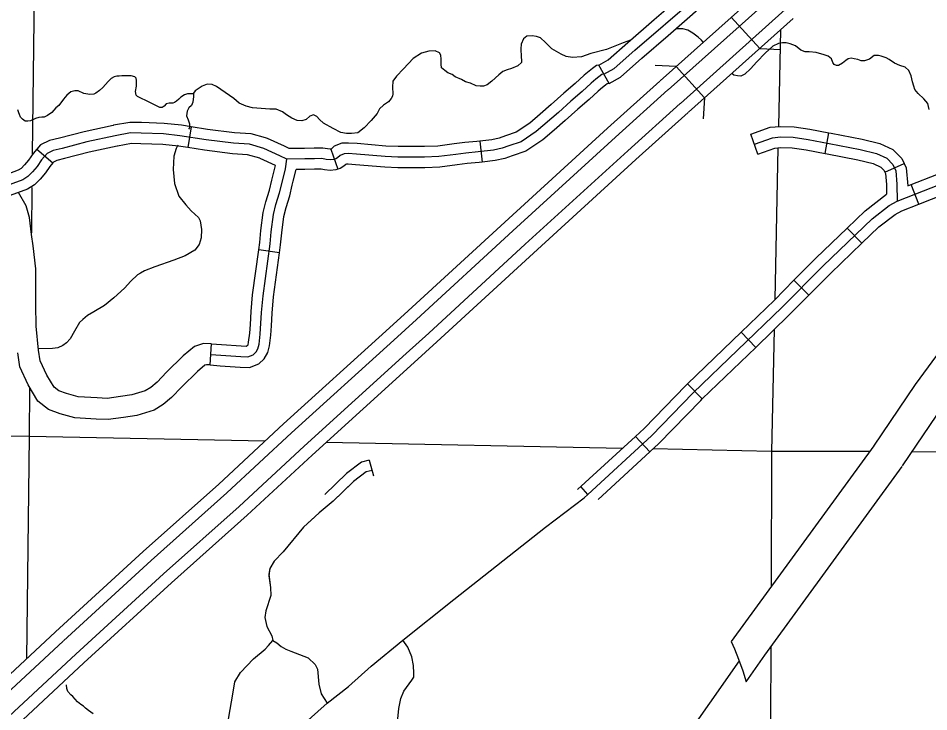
# Model space of a CAD drawing. Extents: x 8749 to 11879, y 13275 to 15339.
# Drawn here: x 9991.7 to 10121.1, y 13618.1 to 13716.7 of the extents above; entities that cross this region are included whole.
import ezdxf

# ---------------------------------------------------------------- set-up
doc = ezdxf.new("R2010")
doc.units = 0
for name, color, linetype in [('Level 15', 7, 'Continuous'), ('Level 19', 7, 'Continuous'), ('Level 31', 7, 'Continuous'), ('Level 32', 7, 'Continuous'), ('Level 35', 7, 'Continuous'), ('Level 39', 7, 'Continuous'), ('Level 45', 7, 'Continuous'), ('Level 46', 7, 'Continuous'), ('Level 5', 7, 'Continuous')]:
    doc.layers.add(name, color=color, linetype=linetype)

msp = doc.modelspace()

# ---------------------------------------------------------------- linework, layer by layer
at = {"layer": 'Level 15'}
msp.add_line((10095.17, 13622.36), (10095.17, 13622.36), dxfattribs=at)
for points in [[(10152.28, 13705.25), (10150.37, 13704.06), (10147.05, 13701.19), (10144.6, 13698.8), (10140.46, 13693.96), (10137.37, 13689.71), (10133.01, 13683.54), (10131.7, 13681.63), (10119.2, 13664.61), (10113.27, 13655.84)], [(10117.42, 13653.04), (10123.28, 13661.73), (10135.78, 13678.74), (10137.11, 13680.69), (10141.43, 13686.8), (10144.38, 13690.86), (10148.26, 13695.38), (10150.43, 13697.51), (10153.34, 13700.02), (10154.91, 13701)], [(10106.13, 13681.5), (10113.07, 13688.16), (10115.52, 13690.05), (10116.65, 13690.66), (10122.78, 13693.07), (10129.38, 13695.42)], [(10072.69, 13648.99), (10081.73, 13657.29), (10087.66, 13663.41), (10100.25, 13675.56), (10106.13, 13681.5)], [(10113.32, 13655.91), (10093.06, 13628.07), (10093.51, 13627.04), (10094.11, 13625.57), (10094.69, 13623.89), (10095.17, 13622.36)], [(10095.17, 13622.36), (10097.82, 13626.13), (10117.36, 13652.97)], [(10094.19, 13625.31), (10085.73, 13613.29), (10074.39, 13597.53), (10068.37, 13589.22), (10060.47, 13577.91), (10054.59, 13569.72)]]:
    msp.add_lwpolyline(points, dxfattribs=at)
at = {"layer": 'Level 19'}
for points in [[(10079.36, 13712.13), (10087.75, 13719.4), (10095.77, 13726.76), (10104.45, 13734.41), (10114.17, 13743.31), (10127.8, 13755.68), (10138.46, 13765.46), (10140.85, 13767.73), (10143.68, 13770.99), (10144.71, 13772.92), (10145.17, 13774.89)], [(10097.88, 13721.13), (10082.96, 13707.79)], [(10084.09, 13706.52), (10099.01, 13719.86)], [(10100.74, 13717.92), (10085.83, 13704.58)], [(10086.96, 13703.31), (10101.88, 13716.65)], [(10074.95, 13708.71), (10076.43, 13709.53), (10079.36, 13712.13)], [(10082.91, 13707.74), (10075.46, 13701.03), (10060.88, 13687.71), (10047.15, 13675.1), (10043.95, 13672.18), (10029.41, 13659), (10020.22, 13650.45), (10009.47, 13640.86), (9996.99, 13629.44)], [(9998.14, 13628.19), (10010.61, 13639.6), (10021.36, 13649.19), (10030.56, 13657.75), (10045.09, 13670.92), (10048.3, 13673.85), (10062.02, 13686.46), (10076.6, 13699.77), (10084.05, 13706.48)], [(10085.79, 13704.55), (10078.34, 13697.85), (10063.78, 13684.54), (10050.05, 13671.93), (10046.84, 13669), (10032.32, 13655.84), (10023.11, 13647.27), (10012.35, 13637.67), (9999.89, 13626.27)], [(10001.04, 13625.02), (10013.49, 13636.41), (10024.26, 13646.01), (10033.47, 13654.58), (10047.98, 13667.74), (10051.2, 13670.68), (10064.93, 13683.29), (10079.49, 13696.59), (10086.93, 13703.28)], [(9996.99, 13629.44), (9986.85, 13620.03), (9964.99, 13600.02), (9954.18, 13590.48), (9938.87, 13577.88), (9926.88, 13568.51), (9905.66, 13552.12), (9898.16, 13546.32), (9886.51, 13537.43), (9886.51, 13535.29)], [(9886.51, 13535.29), (9899.2, 13544.97), (9906.7, 13550.77), (9927.92, 13567.17), (9939.93, 13576.55), (9955.28, 13589.19), (9966.13, 13598.75), (9988, 13618.78), (9998.09, 13628.1)], [(9999.89, 13626.27), (9989.76, 13616.86), (9967.87, 13596.82), (9956.97, 13587.21), (9941.56, 13574.52), (9929.52, 13565.11), (9908.29, 13548.72), (9900.79, 13542.91), (9886.98, 13532.37)], [(9888.01, 13531.02), (9901.82, 13541.56), (9909.33, 13547.37), (9930.56, 13563.77), (9942.62, 13573.2), (9958.07, 13585.92), (9969, 13595.56), (9990.91, 13615.61), (10001.04, 13625.02)]]:
    msp.add_lwpolyline(points, dxfattribs=at)
at = {"layer": 'Level 31'}
msp.add_line((10075.68, 13707.4), (10074.23, 13710.02), dxfattribs=at)
for points in [[(10082.12, 13716.51), (10086.75, 13720.52), (10089.99, 13723.49)], [(10084.09, 13714.24), (10088.75, 13718.28), (10092.02, 13721.28)], [(10074.23, 13710.02), (10075.56, 13710.76), (10078.37, 13713.25), (10082.12, 13716.51)], [(10075.68, 13707.4), (10077.3, 13708.3), (10080.35, 13711), (10084.09, 13714.24)], [(10074.91, 13708.76), (10074.66, 13708.66), (10074.25, 13708.36), (10073.82, 13708), (10073.14, 13707.45), (10071.87, 13706.26), (10070.26, 13704.9), (10068.48, 13703.29), (10065.34, 13700.57), (10063.17, 13699.12), (10061.45, 13698.52), (10060.47, 13698.2), (10059.26, 13697.93), (10057.06, 13697.68), (10055.34, 13697.51), (10053.89, 13697.33), (10051.48, 13697), (10049.47, 13696.93), (10045.68, 13696.93), (10043.88, 13697), (10039.76, 13697.35), (10038.61, 13697.44), (10038.03, 13697.41), (10037.44, 13697.18), (10037.09, 13696.85), (10036.83, 13696.7), (10036.54, 13696.6), (10036.04, 13696.56), (10035.45, 13696.62), (10034.87, 13696.72), (10033.8, 13696.7), (10032.42, 13696.68), (10029.89, 13696.66)], [(10029.89, 13696.66), (10028.9, 13697.11), (10026.6, 13698.17), (10024.55, 13698.76), (10022.28, 13698.91), (10018.39, 13699.38), (10014.69, 13699.97), (10012.35, 13700.23), (10009.16, 13700.34), (10007.66, 13700.37), (10005.46, 13699.97), (10001.43, 13699.09), (9997.92, 13698.17), (9996.65, 13697.86), (9995.8, 13697.46), (9995, 13696.54), (9994.38, 13695.62), (9993.72, 13694.82), (9993.06, 13694.16), (9992.36, 13693.72), (9989.51, 13692.68)]]:
    msp.add_lwpolyline(points, dxfattribs=at)
at = {"layer": 'Level 32'}
for p, q in [((10096.84, 13697.36), (10095.84, 13700.19)), ((10106.39, 13697.45), (10106.94, 13700.39)), ((10114.89, 13694.81), (10117.62, 13696.05)), ((10119.72, 13690.26), (10118.63, 13693.05)), ((10111.61, 13684.68), (10109.53, 13686.84)), ((10104.1, 13677.31), (10101.96, 13679.42)), ((10096.54, 13669.89), (10094.45, 13672.05)), ((10088.94, 13662.56), (10086.85, 13664.71)), ((10081.48, 13655.03), (10079.45, 13657.24)), ((10072.69, 13648.99), (10071.68, 13650.09))]:
    msp.add_line(p, q, dxfattribs=at)
for points in [[(10095.84, 13700.19), (10098.6, 13701.17), (10100.01, 13701.31), (10101.98, 13701.25), (10104.22, 13700.9), (10106.94, 13700.39)], [(10096.34, 13698.78), (10098.93, 13699.7), (10100.06, 13699.8), (10101.84, 13699.75), (10103.97, 13699.43), (10106.99, 13698.86), (10111.36, 13698.02), (10113.7, 13697.43), (10115.18, 13696.78), (10116.05, 13695.89), (10116.45, 13695), (10116.61, 13693.11), (10116.65, 13690.66)], [(10106.94, 13700.39), (10107.27, 13700.33), (10111.68, 13699.49), (10114.19, 13698.85), (10116.05, 13698.04), (10117.3, 13696.75), (10117.62, 13696.05)], [(10096.84, 13697.36), (10099.26, 13698.22), (10100.11, 13698.3), (10101.7, 13698.25), (10103.72, 13697.95), (10106.39, 13697.45)], [(10106.39, 13697.45), (10106.71, 13697.39), (10111.03, 13696.56), (10113.21, 13696.01), (10114.31, 13695.53), (10114.79, 13695.03), (10114.89, 13694.81)], [(10118.63, 13693.05), (10122.26, 13694.48), (10128.57, 13696.73)], [(10117.62, 13696.05), (10117.92, 13695.39), (10118.14, 13692.86)], [(10114.89, 13694.81), (10114.98, 13694.62), (10115.11, 13693.04), (10115.14, 13691.65)], [(10118.14, 13692.86), (10118.63, 13693.05)], [(10119.72, 13690.26), (10123.31, 13691.67), (10129.58, 13693.9)], [(10109.53, 13686.84), (10112.09, 13689.3), (10115.14, 13691.65)], [(10111.61, 13684.68), (10114.05, 13687.02), (10116.34, 13688.79), (10117.29, 13689.3), (10119.72, 13690.26)], [(10101.96, 13679.42), (10105.08, 13682.57), (10109.53, 13686.84)], [(10104.1, 13677.31), (10107.19, 13680.43), (10111.61, 13684.68)], [(10094.45, 13672.05), (10099.2, 13676.62), (10101.96, 13679.42)], [(10096.54, 13669.89), (10101.31, 13674.49), (10104.1, 13677.31)], [(10086.85, 13664.71), (10094.45, 13672.05)], [(10088.94, 13662.56), (10096.54, 13669.89)], [(10079.45, 13657.24), (10080.68, 13658.36), (10086.6, 13664.47), (10086.85, 13664.71)], [(10081.48, 13655.03), (10082.77, 13656.21), (10088.72, 13662.35), (10088.94, 13662.56)], [(10071.21, 13649.67), (10079.45, 13657.24)], [(10074.12, 13648.26), (10081.48, 13655.03)], [(10046.36, 13628.25), (10053.6, 13634.02), (10066.67, 13644.33), (10072.17, 13648.51), (10072.69, 13648.99)], [(10032.08, 13616.12), (10035.59, 13619.32), (10038.64, 13621.69), (10041.86, 13624.58), (10046.36, 13628.25)], [(10045.04, 13603.37), (10045, 13604.12), (10044.98, 13605.84), (10045.21, 13608.25), (10045.42, 13613.07), (10045.63, 13616.6), (10045.78, 13618.55), (10046.07, 13619.95), (10046.53, 13621), (10047.66, 13622.57), (10047.91, 13622.98), (10047.95, 13623.59), (10047.89, 13624.68), (10047.64, 13625.91), (10047.1, 13627.25), (10046.36, 13628.25)]]:
    msp.add_lwpolyline(points, dxfattribs=at)
at = {"layer": 'Level 35'}
for points in [[(10089.08, 13713.26), (10088.81, 13713.57), (10088.35, 13713.98), (10087.58, 13714.55), (10086.87, 13714.99), (10086.19, 13715.15), (10085.18, 13715.18)], [(10078.72, 13713.56), (10077.7, 13713.19), (10075.33, 13712.24), (10073.09, 13711.66), (10071.76, 13711.17), (10070.5, 13711.12), (10069.6, 13711.23), (10068.87, 13711.55), (10067.53, 13712.32), (10066.63, 13713.22), (10065.95, 13713.87), (10065.38, 13714.09), (10064.75, 13714.2), (10064.01, 13714.15), (10063.5, 13713.74), (10063.2, 13712.97), (10063.14, 13712.34), (10063.2, 13711.2), (10063.22, 13710.68), (10063.22, 13710.38), (10062.73, 13709.89), (10061.81, 13709.51), (10061.21, 13709.34), (10060.58, 13709.1), (10060.01, 13708.63), (10059.03, 13707.71)], [(10120.98, 13704.54), (10120.44, 13705.2), (10119.65, 13705.96), (10119.16, 13706.53), (10119, 13707.02), (10118.81, 13707.65), (10118.64, 13708.5), (10118.29, 13709.23), (10117.8, 13709.7), (10117.04, 13709.97), (10116.25, 13710.3), (10115.51, 13710.79), (10115.07, 13711.03), (10114.37, 13711.28), (10113.98, 13711.39), (10113.38, 13711.39), (10112.7, 13710.87), (10112.02, 13710.6), (10111.53, 13710.6), (10111.07, 13710.79), (10110.52, 13710.92), (10110.09, 13710.98), (10109.68, 13710.92), (10109.35, 13710.68), (10108.86, 13710.3), (10108.31, 13709.97), (10108.01, 13709.94), (10107.69, 13710.08), (10107.52, 13710.41), (10107.33, 13710.9), (10106.82, 13711.28), (10106.27, 13711.47), (10105.15, 13711.8), (10104.12, 13711.88), (10103.57, 13711.88), (10102.94, 13712.15), (10102.21, 13712.75), (10101.45, 13713.05), (10100.87, 13713.16), (10100.36, 13713.19), (10099.76, 13713.08), (10098.97, 13712.73), (10097.88, 13711.69), (10096.7, 13710.46)], [(10059.03, 13707.71), (10058.38, 13707.19), (10057.84, 13707.02), (10057.35, 13707.02), (10056.8, 13707.08), (10055.99, 13707.43), (10055.3, 13707.65), (10054.7, 13707.95), (10053.83, 13708.36), (10053.4, 13708.69), (10052.77, 13708.93), (10052.33, 13709.23), (10051.87, 13709.62), (10051.81, 13710.16), (10051.81, 13710.87), (10051.79, 13711.44), (10051.57, 13711.74), (10050.97, 13712.04), (10050.07, 13711.99), (10049.03, 13711.72), (10047.84, 13710.95), (10046.45, 13709.48), (10045.46, 13708.42), (10044.95, 13707.71), (10044.89, 13706.86), (10044.97, 13705.91), (10044.89, 13705.61), (10044.73, 13705.28), (10044.35, 13704.81), (10043.64, 13704.32), (10043.07, 13703.78), (10042.71, 13703.12)], [(10096.7, 13710.46), (10095.79, 13709.48), (10094.97, 13708.72), (10094.4, 13708.44), (10093.96, 13708.47), (10093.42, 13708.58), (10093.13, 13708.84)], [(10008.67, 13705.54), (10008.44, 13705.76), (10008.35, 13706.26), (10008.5, 13707.02), (10008.52, 13707.81), (10008.46, 13708.15), (10008.25, 13708.37), (10007.74, 13708.48), (10006.97, 13708.49), (10006.44, 13708.49), (10006.04, 13708.46), (10005.71, 13708.43), (10005.33, 13708.35), (10004.93, 13708.13), (10004.46, 13707.7), (10003.7, 13706.85), (10003.26, 13706.4), (10002.74, 13706.01), (10002.46, 13705.87), (10001.89, 13705.82), (10001.03, 13705.99), (10000.22, 13706.34)], [(10042.71, 13703.12), (10041.85, 13702.15), (10040.87, 13701.12), (10039.99, 13700.41), (10039.09, 13700.27), (10038.36, 13700.3), (10037.54, 13700.44), (10036.45, 13700.98), (10035.09, 13701.77), (10034.54, 13702.29), (10034.13, 13702.7), (10033.67, 13702.95), (10033.13, 13702.75), (10032.61, 13702.29), (10032.01, 13702.1), (10031.33, 13702.13), (10030.59, 13702.48), (10029.83, 13702.95), (10029.25, 13703.35), (10028.38, 13703.74), (10027.46, 13703.76), (10024.98, 13703.93), (10024.08, 13704.17), (10023.09, 13704.61), (10022.36, 13705.26), (10021.13, 13706.14), (10019.88, 13706.98), (10019.25, 13707.26), (10018.54, 13707.31), (10017.83, 13707.04), (10016.83, 13706.36), (10016.61, 13706.03)], [(10000.22, 13706.34), (9999.75, 13706.35), (9999.19, 13706.23), (9998.6, 13705.74), (9998.11, 13705.18), (9997.46, 13704.29), (9997.05, 13703.95), (9996.46, 13703.28), (9995.87, 13702.84), (9995.38, 13702.6), (9995.04, 13702.6), (9994.62, 13702.57), (9994.15, 13702.43), (9993.45, 13702.1), (9993.04, 13702.03), (9992.67, 13702.04), (9992.32, 13702.31), (9992.04, 13702.62), (9991.89, 13702.99), (9991.79, 13703.24), (9991.64, 13703.64)], [(10016.53, 13705.95), (10016.21, 13705.93), (10015.77, 13705.93), (10015.32, 13705.78), (10014.79, 13705.45), (10014.51, 13705.15), (10014.21, 13704.87), (10013.9, 13704.7), (10013.68, 13704.62), (10013.17, 13704.62), (10012.73, 13704.53), (10012.42, 13704.2), (10012.15, 13704.01), (10011.82, 13703.98), (10011.43, 13704.2), (10010.42, 13704.7), (10008.67, 13705.54)], [(10016.53, 13705.95), (10016.61, 13706.03), (10016.61, 13705.54), (10016.53, 13704.75), (10016.31, 13704.28), (10015.94, 13703.93), (10015.69, 13703.46), (10015.6, 13702.81), (10015.85, 13702.24), (10016.02, 13701.67), (10016.04, 13701.12), (10015.89, 13700.89)], [(10121.2, 13703.72), (10120.98, 13704.54)], [(10014.4, 13698.64), (10014.13, 13698.14), (10013.81, 13697.08), (10013.7, 13695.16), (10013.89, 13693.17)], [(10013.89, 13693.17), (10014.51, 13691.39), (10015.5, 13690.17), (10016.29, 13689.32), (10017.32, 13688.37), (10017.57, 13687.89), (10017.73, 13686.63), (10017.7, 13685.48), (10017.4, 13684.5), (10016.8, 13683.71), (10015.44, 13682.89), (10013.83, 13682.27), (10011.13, 13681.34), (10009.66, 13680.76), (10009.06, 13680.46), (10008.63, 13680.22)], [(10008.63, 13680.22), (10007.72, 13679.3), (10006.82, 13678.31), (10005.3, 13676.95), (10003.96, 13675.86), (10002.46, 13674.96), (10001.53, 13674.41), (10000.88, 13673.87), (10000.39, 13673.4), (9999.68, 13672.17), (9999.08, 13671.08), (9998.54, 13670.51), (9998.02, 13670.13), (9997.34, 13669.8), (9996.55, 13669.72), (9994.57, 13669.68)], [(10002.36, 13617.78), (10001.69, 13618.28), (10001.28, 13618.61), (10000.96, 13618.9), (10000.58, 13619.1), (10000.35, 13619.29), (10000.1, 13619.5), (9999.81, 13619.87), (9999.47, 13620.26), (9999.19, 13620.47), (9998.76, 13620.97), (9998.59, 13621.41), (9998.54, 13621.91)]]:
    msp.add_lwpolyline(points, dxfattribs=at)
at = {"layer": 'Level 39'}
for p, q in [((10093.06, 13716.82), (10097.1, 13712.37)), ((10097.1, 13712.37), (10100.09, 13712.23)), ((10085.24, 13709.82), (10082.25, 13709.98)), ((10089.25, 13705.35), (10085.24, 13709.82)), ((10089.25, 13705.35), (10089.08, 13702.36))]:
    msp.add_line(p, q, dxfattribs=at)
at = {"layer": 'Level 45'}
for p, q in [((10016.26, 13701.24), (10015.79, 13698.28)), ((9994.36, 13698.08), (9996.61, 13696.1)), ((10036.14, 13698.05), (10037.15, 13695.22)), ((10057.3, 13699.22), (10057.64, 13696.24)), ((10028.85, 13683.34), (10025.88, 13683.74)), ((10018.97, 13667.39), (10019.19, 13670.38)), ((10041.59, 13653.84), (10042.19, 13651.64))]:
    msp.add_line(p, q, dxfattribs=at)
for points in [[(10074.23, 13710.02), (10073.92, 13709.97), (10073.33, 13709.54), (10072.87, 13709.16), (10072.16, 13708.58), (10070.87, 13707.38), (10069.27, 13706.03), (10067.48, 13704.41), (10065.91, 13703.05)], [(10075.68, 13707.4), (10075.4, 13707.34), (10075.18, 13707.18), (10074.77, 13706.84), (10074.13, 13706.32), (10072.87, 13705.14), (10071.24, 13703.77), (10069.47, 13702.16), (10067.88, 13700.78)], [(10016.26, 13701.24), (10014.89, 13701.46), (10012.46, 13701.72), (10009.21, 13701.84), (10007.54, 13701.88), (10005.26, 13701.46)], [(10065.91, 13703.05), (10064.43, 13701.77), (10062.49, 13700.48), (10060.98, 13699.94), (10060.08, 13699.65), (10059.01, 13699.41), (10057.3, 13699.22)], [(10005.26, 13701.46), (10005.17, 13701.44), (10001.08, 13700.55), (9997.55, 13699.63), (9996.14, 13699.28), (9994.88, 13698.68), (9994.36, 13698.08)], [(10026.86, 13699.66), (10024.8, 13700.25), (10022.42, 13700.4), (10018.6, 13700.87), (10016.26, 13701.24)], [(10067.88, 13700.78), (10066.25, 13699.37), (10063.85, 13697.77), (10061.93, 13697.1), (10060.86, 13696.75), (10059.51, 13696.45), (10057.64, 13696.24)], [(10036.22, 13698.08), (10036.06, 13698.06), (10035.67, 13698.1), (10034.99, 13698.23), (10033.77, 13698.2), (10032.4, 13698.18), (10030.21, 13698.16), (10029.53, 13698.47), (10027.12, 13699.58), (10026.86, 13699.66)], [(9994.36, 13698.08), (9993.81, 13697.46), (9993.17, 13696.52), (9992.6, 13695.82), (9992.11, 13695.33), (9991.7, 13695.07), (9989.01, 13694.1), (9987.4, 13693.52), (9986.14, 13693.1), (9985.82, 13692.81)], [(10005.8, 13698.51), (10005.76, 13698.5), (10001.78, 13697.63), (9998.29, 13696.72), (9997.16, 13696.44), (9996.73, 13696.24), (9996.61, 13696.1)], [(10015.79, 13698.28), (10014.49, 13698.48), (10012.24, 13698.73), (10009.12, 13698.84), (10007.78, 13698.87), (10005.8, 13698.51)], [(10026.03, 13696.78), (10024.29, 13697.27), (10022.14, 13697.41), (10018.18, 13697.9), (10015.79, 13698.28)], [(10046.96, 13698.43), (10045.71, 13698.43), (10043.97, 13698.49), (10039.88, 13698.85), (10038.64, 13698.94), (10037.72, 13698.9), (10036.62, 13698.47), (10036.19, 13698.06), (10036.14, 13698.05)], [(10057.3, 13699.22), (10056.9, 13699.17), (10055.18, 13699), (10053.69, 13698.82), (10051.35, 13698.49), (10049.45, 13698.43), (10046.96, 13698.43)], [(10028.26, 13695.76), (10026.07, 13696.76), (10026.03, 13696.78)], [(9996.61, 13696.1), (9996.19, 13695.62), (9995.58, 13694.72), (9994.83, 13693.81), (9994, 13692.98), (9993.03, 13692.36), (9990.02, 13691.27), (9988.38, 13690.68), (9987.67, 13690.45), (9987.8, 13690.56)], [(10026.3, 13674.86), (10026.51, 13677.22), (10027.51, 13684.62), (10027.66, 13686.31), (10027.99, 13688.79), (10028.33, 13690.19), (10028.85, 13691.85), (10029.21, 13693.31), (10029.69, 13695.28), (10029.89, 13696.66)], [(10027.89, 13694.24), (10028.26, 13695.76)], [(10046.96, 13695.43), (10045.66, 13695.43), (10043.79, 13695.5), (10039.64, 13695.86), (10038.59, 13695.93), (10038.34, 13695.93), (10038.26, 13695.89), (10037.99, 13695.64), (10037.47, 13695.34), (10037.15, 13695.22)], [(10057.64, 13696.24), (10057.22, 13696.19), (10055.51, 13696.02), (10054.08, 13695.84), (10051.61, 13695.5), (10049.49, 13695.43), (10046.96, 13695.43)], [(10025.88, 13683.74), (10026.02, 13684.78), (10026.17, 13686.48), (10026.52, 13689.06), (10026.88, 13690.59), (10027.4, 13692.25), (10027.75, 13693.67), (10027.89, 13694.24)], [(10030.8, 13693.53), (10031.2, 13695.17)], [(10037.15, 13695.22), (10036.86, 13695.12), (10036.02, 13695.05), (10035.24, 13695.13), (10034.75, 13695.22), (10033.83, 13695.2), (10032.44, 13695.18), (10031.2, 13695.17)], [(10028.85, 13683.34), (10029, 13684.45), (10029.15, 13686.15), (10029.47, 13688.51), (10029.77, 13689.79), (10030.3, 13691.44), (10030.66, 13692.96), (10030.8, 13693.53)], [(10024.7, 13673.14), (10024.81, 13674.97), (10025.01, 13677.38), (10025.88, 13683.74)], [(10027.69, 13672.96), (10027.8, 13674.75), (10028, 13677.05), (10028.85, 13683.34)], [(10019.08, 13668.89), (10020.51, 13668.78), (10023.33, 13668.59), (10024.34, 13668.55), (10025.07, 13668.84), (10025.51, 13669.24), (10025.78, 13669.7), (10025.93, 13670.35), (10026.11, 13671.78), (10026.3, 13674.86)], [(10018.97, 13667.39), (10020.4, 13667.28), (10023.25, 13667.09), (10024.59, 13667.04), (10025.88, 13667.55), (10026.68, 13668.28), (10027.19, 13669.14), (10027.4, 13670.09), (10027.61, 13671.63), (10027.69, 13672.96)], [(10019.19, 13670.38), (10020.61, 13670.28), (10023.41, 13670.09), (10024.08, 13670.06), (10024.26, 13670.14), (10024.33, 13670.2), (10024.37, 13670.26), (10024.45, 13670.62), (10024.62, 13671.92), (10024.7, 13673.14)], [(10041.59, 13653.84), (10040.51, 13653.55), (10038.37, 13651.96), (10035.27, 13648.99)], [(10041.99, 13652.4), (10041.18, 13652.18), (10039.34, 13650.82), (10036.45, 13648.04), (10034.46, 13646.35), (10032.26, 13644.33), (10029.36, 13640.8), (10028.07, 13639.48), (10027.45, 13638.45), (10027.3, 13637.64), (10027.56, 13635.73), (10027.6, 13634.59), (10026.9, 13632.42), (10026.75, 13631.47), (10027.05, 13630.22), (10027.74, 13628.89), (10027.9, 13628.22)], [(10039.17, 13650.65), (10036.45, 13648.04), (10034.46, 13646.35), (10033.86, 13645.79)], [(10033.86, 13645.79), (10032.26, 13644.33), (10029.36, 13640.8), (10028.07, 13639.48), (10027.45, 13638.45), (10027.33, 13637.4)], [(10027.33, 13637.4), (10027.56, 13635.73), (10027.6, 13634.59), (10026.9, 13632.42), (10026.75, 13631.47), (10027.05, 13630.22), (10027.74, 13628.89), (10027.9, 13628.22)], [(10019.55, 13605.31), (10019.37, 13606.19), (10019.41, 13606.89), (10019.99, 13608.06), (10021.57, 13609.78), (10022.23, 13610.77), (10022.23, 13611.54), (10021.97, 13613.38), (10021.53, 13615.58), (10021.57, 13617.01), (10022.23, 13620.89), (10022.48, 13622.32), (10023.29, 13623.68), (10025.12, 13625.62), (10026.8, 13626.98), (10027.27, 13627.48), (10027.9, 13628.22), (10028.44, 13627.87)], [(10028.44, 13627.87), (10029.07, 13627.38), (10029.74, 13626.99), (10030.43, 13626.71)], [(10030.43, 13626.71), (10032.89, 13625.77), (10033.91, 13624.82), (10034.24, 13624.12), (10034.42, 13622.03), (10034.75, 13620.64), (10035.59, 13619.32)]]:
    msp.add_lwpolyline(points, dxfattribs=at)
at = {"layer": 'Level 46'}
for points in [[(10019.13, 13670.39), (10018.05, 13670.42), (10016.77, 13670.03), (10015.15, 13668.69), (10012.78, 13666.38), (10011.45, 13664.94), (10010.53, 13664.2), (10009.75, 13663.71), (10007.86, 13663.13), (10006.24, 13662.88), (10004.35, 13662.64), (10002.92, 13662.7), (10000.23, 13662.86), (9998.57, 13663.32), (9997.48, 13663.71), (9996.78, 13664.25), (9995.76, 13665.95), (9994.82, 13667.98), (9994.6, 13669.49), (9994.25, 13672.9), (9994.2, 13675.95), (9994.22, 13681.06), (9993.81, 13684.3), (9993.56, 13685.94), (9993.3, 13688.34), (9992.83, 13690.01), (9991.72, 13691.89)], [(10019.04, 13667.39), (10018.45, 13667.4), (10018.22, 13667.34), (10017.16, 13666.45), (10014.93, 13664.28), (10013.5, 13662.74), (10012.28, 13661.76), (10011.01, 13660.96), (10008.54, 13660.2), (10006.65, 13659.9), (10004.48, 13659.64), (10002.77, 13659.7), (9999.73, 13659.88), (9997.66, 13660.46), (9996.02, 13661.04), (9994.5, 13662.22), (9993.1, 13664.54), (9991.91, 13667.12), (9991.62, 13669.13)]]:
    msp.add_lwpolyline(points, dxfattribs=at)
at = {"layer": 'Level 5'}
for points in [[(9994.08, 13731.72), (9993.69, 13697.29)], [(10100.05, 13715.03), (10099.77, 13701.31)], [(10099.7, 13698.26), (10099.25, 13676.68)], [(9993.64, 13692.62), (9993.57, 13686.15)], [(10099.17, 13672.42), (10098.8, 13655.1)], [(9993.32, 13664.06), (9993.25, 13657.24)], [(9993.25, 13657.24), (9954.64, 13657.65)], [(9993.25, 13657.24), (9992.86, 13625.61)], [(10026.79, 13656.56), (9993.25, 13657.24)], [(10077.59, 13655.53), (10035.46, 13656.38)], [(10098.8, 13655.1), (10081.93, 13655.44)], [(10098.8, 13655.1), (10098.72, 13635.86)], [(10112.75, 13655.07), (10098.8, 13655.1)], [(10151.06, 13654.99), (10118.78, 13655.05)], [(10098.69, 13627.31), (10098.42, 13565.32), (10098.11, 13549.79)]]:
    msp.add_lwpolyline(points, dxfattribs=at)

doc.saveas('drawing.dxf')
